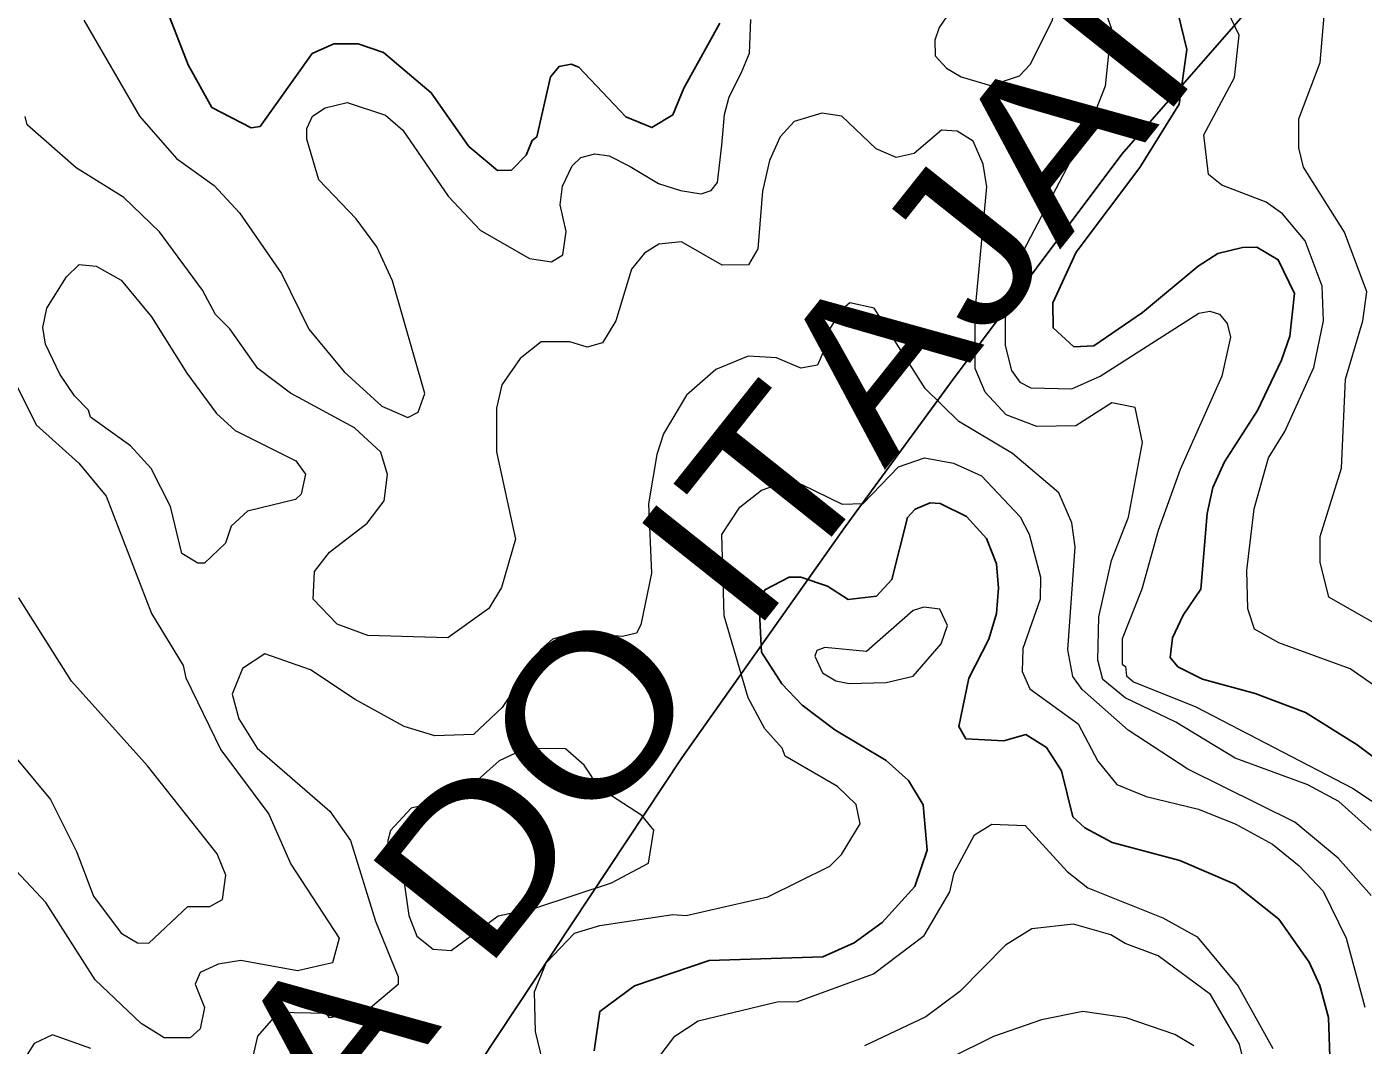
# Model space of a CAD drawing. Extents: x 673.3 to 698.5, y 6984.3 to 7012.3.
# Drawn here: x 690.824 to 691.847, y 7000.097 to 7000.876 of the extents above; entities that cross this region are included whole.
import ezdxf
from ezdxf.enums import TextEntityAlignment as Align

# ---------------------------------------------------------------- set-up
doc = ezdxf.new("R2010")
doc.units = 0
doc.header["$LTSCALE"] = 0.032
for name, color, linetype, lineweight in [('1', 7, 'Continuous', 25), ('2', 7, 'Continuous', 13), ('26', 7, 'Continuous', 25)]:
    doc.layers.add(name, color=color, linetype=linetype, lineweight=lineweight)

msp = doc.modelspace()

# ---------------------------------------------------------------- linework, layer by layer
at = {"layer": '1'}
for points in [[(690.9156, 7000.9299), (690.9477, 7000.847), (690.9659, 7000.8145), (690.9959, 7000.799), (691.0029, 7000.7999), (691.0427, 7000.8558), (691.0592, 7000.8631), (691.0779, 7000.8631), (691.0972, 7000.8566), (691.1338, 7000.8257), (691.1626, 7000.7847), (691.1846, 7000.7663), (691.1951, 7000.7665), (691.2064, 7000.7779), (691.211, 7000.7892), (691.2145, 7000.792), (691.2251, 7000.8379), (691.2316, 7000.8459), (691.2408, 7000.8475), (691.2468, 7000.8453), (691.2826, 7000.8072), (691.3027, 7000.7991), (691.3187, 7000.8089), (691.327, 7000.8292), (691.3546, 7000.879)], [(691.7055, 7000.8851), (691.712, 7000.8587), (691.706, 7000.817), (691.6759, 7000.7685), (691.6272, 7000.7038), (691.6094, 7000.665), (691.6096, 7000.6458), (691.6255, 7000.6313), (691.6408, 7000.6322), (691.678, 7000.6575), (691.7205, 7000.6931), (691.7357, 7000.7027), (691.7546, 7000.7074), (691.7655, 7000.7075), (691.7818, 7000.6979), (691.7943, 7000.6722), (691.7906, 7000.6394), (691.7844, 7000.621), (691.766, 7000.5825), (691.7407, 7000.5434), (691.7318, 7000.5238), (691.7275, 7000.5037), (691.7226, 7000.4458), (691.709, 7000.4261), (691.7009, 7000.4087), (691.6991, 7000.3936), (691.7051, 7000.3866), (691.724, 7000.3771), (691.7641, 7000.3662), (691.8027, 7000.3516), (691.8422, 7000.3268), (691.8809, 7000.2977)], [(691.8212, 7000.0884), (691.8204, 7000.1182), (691.8137, 7000.1427), (691.8056, 7000.1606), (691.7822, 7000.1934), (691.7486, 7000.2202), (691.7066, 7000.2384), (691.6549, 7000.2521), (691.6338, 7000.2632), (691.6247, 7000.2717), (691.6159, 7000.3069), (691.6045, 7000.3248), (691.5888, 7000.3346), (691.572, 7000.33), (691.5429, 7000.3313), (691.5374, 7000.3409), (691.5452, 7000.3777), (691.5605, 7000.4076), (691.5663, 7000.4274), (691.5679, 7000.4467), (691.5663, 7000.4652), (691.5587, 7000.4846), (691.5434, 7000.5015), (691.5233, 7000.5114), (691.5156, 7000.512), (691.504, 7000.507), (691.4983, 7000.5008), (691.4863, 7000.4533), (691.4744, 7000.4406), (691.4527, 7000.4381), (691.4369, 7000.4481), (691.4165, 7000.4551), (691.4077, 7000.4551), (691.389, 7000.4454), (691.3848, 7000.4331), (691.3864, 7000.3976), (691.402, 7000.3735), (691.4175, 7000.3572), (691.4425, 7000.3382), (691.4819, 7000.3148), (691.4989, 7000.2994), (691.5101, 7000.2809), (691.5132, 7000.2462), (691.5037, 7000.2184), (691.4789, 7000.191), (691.4574, 7000.1752), (691.4335, 7000.1645), (691.3464, 7000.1619), (691.2892, 7000.1423), (691.2628, 7000.1229), (691.2585, 7000.0927)]]:
    msp.add_lwpolyline(points, dxfattribs=at)
at = {"layer": '2'}
for points in [[(691.592, 7000.8474), (691.609, 7000.8812), (691.6134, 7000.9112), (691.606, 7000.9271), (691.5931, 7000.9379), (691.5712, 7000.936), (691.5572, 7000.9265), (691.5224, 7000.8756), (691.519, 7000.866), (691.5193, 7000.854), (691.5279, 7000.8445), (691.5392, 7000.8378), (691.5618, 7000.8314), (691.5839, 7000.8387)], [(690.8732, 7000.5776), (690.8716, 7000.5829), (690.8608, 7000.5938), (690.8496, 7000.6104), (690.8386, 7000.6333), (690.8365, 7000.646), (690.8398, 7000.6609), (690.8547, 7000.685), (690.8643, 7000.6944), (690.8774, 7000.6931), (690.8966, 7000.6824), (690.9198, 7000.6544), (690.9467, 7000.6113), (690.9696, 7000.5803), (690.9838, 7000.5674), (691.0303, 7000.544), (691.0377, 7000.5339), (691.0344, 7000.5187), (691.0299, 7000.5144), (690.9931, 7000.5056), (690.9807, 7000.494), (690.9763, 7000.481), (690.9602, 7000.4659), (690.9553, 7000.4659), (690.9429, 7000.4731), (690.9342, 7000.5092), (690.9196, 7000.5382), (690.9038, 7000.5557)], [(691.4819, 7000.3745), (691.5025, 7000.3793), (691.5239, 7000.4041), (691.5289, 7000.4181), (691.5228, 7000.4306), (691.5108, 7000.4322), (691.5025, 7000.4297), (691.4669, 7000.3982), (691.4349, 7000.4013), (691.4287, 7000.3989), (691.4272, 7000.3947), (691.4331, 7000.3818), (691.4433, 7000.3757), (691.4535, 7000.3737)], [(691.2624, 7000.294), (691.2509, 7000.3112), (691.2365, 7000.3238), (691.2059, 7000.324), (691.1857, 7000.3145), (691.155, 7000.287), (691.1185, 7000.2784), (691.1026, 7000.2613), (691.1004, 7000.2526), (691.1119, 7000.2301), (691.1167, 7000.1962), (691.1227, 7000.1804), (691.1352, 7000.1704), (691.149, 7000.1694), (691.1851, 7000.1961), (691.2138, 7000.2022), (691.2718, 7000.2213), (691.3, 7000.2364), (691.3041, 7000.2615), (691.295, 7000.2727)]]:
    msp.add_lwpolyline(points, close=True, dxfattribs=at)
for points in [[(691.6353, 7000.9276), (691.6541, 7000.8753), (691.6493, 7000.8308), (691.6393, 7000.8047), (691.5868, 7000.7046), (691.5728, 7000.6532), (691.5728, 7000.6324), (691.5777, 7000.6132), (691.5842, 7000.6043), (691.5925, 7000.5999), (691.6238, 7000.5993), (691.6456, 7000.6088), (691.721, 7000.6571), (691.7294, 7000.6586), (691.737, 7000.6564), (691.7428, 7000.6491), (691.7453, 7000.6388), (691.7386, 7000.6089), (691.7069, 7000.5376), (691.6899, 7000.4907), (691.6775, 7000.446), (691.6624, 7000.4079), (691.6624, 7000.3886), (691.665, 7000.3868), (691.6658, 7000.3795), (691.6711, 7000.375), (691.7188, 7000.356), (691.8386, 7000.2937), (691.8681, 7000.2744)], [(691.7868, 7000.5665), (691.809, 7000.6156), (691.8164, 7000.6513), (691.8155, 7000.6777), (691.8024, 7000.7125), (691.7851, 7000.733), (691.7725, 7000.742), (691.7387, 7000.7549), (691.7284, 7000.7633), (691.725, 7000.7936), (691.7485, 7000.8375), (691.7519, 7000.8699), (691.7308, 7000.9141)], [(691.8768, 7000.4077), (691.8205, 7000.4397), (691.8139, 7000.4665), (691.8139, 7000.4861), (691.8302, 7000.5386), (691.8334, 7000.6065), (691.8466, 7000.6513), (691.8495, 7000.6734), (691.8325, 7000.719), (691.8012, 7000.7689), (691.7976, 7000.7837), (691.7976, 7000.8058), (691.8138, 7000.8489), (691.819, 7000.9085)], [(690.8681, 7000.8813), (690.9106, 7000.8077), (690.9389, 7000.7754), (690.9677, 7000.7548), (690.987, 7000.7339), (691.0193, 7000.6874), (691.0402, 7000.6448), (691.0671, 7000.6123), (691.0959, 7000.5859), (691.116, 7000.5772), (691.1237, 7000.5813), (691.1288, 7000.5956), (691.1042, 7000.6817), (691.0921, 7000.7079), (691.0764, 7000.7293), (691.0477, 7000.7592), (691.0386, 7000.7901), (691.0386, 7000.7985), (691.0429, 7000.8079), (691.0526, 7000.8143), (691.0695, 7000.8183), (691.0989, 7000.8085), (691.112, 7000.797), (691.1468, 7000.7467), (691.1713, 7000.7206), (691.209, 7000.6989)], [(691.209, 7000.6989), (691.2258, 7000.6963), (691.2346, 7000.7018), (691.2371, 7000.7195), (691.2324, 7000.7399), (691.2341, 7000.7543), (691.2415, 7000.7697), (691.2483, 7000.7763), (691.259, 7000.779), (691.27, 7000.7775), (691.2859, 7000.7694), (691.3076, 7000.7563), (691.3246, 7000.751), (691.3404, 7000.7484), (691.3479, 7000.7509), (691.3528, 7000.7571), (691.3562, 7000.7856), (691.3582, 7000.809), (691.3617, 7000.8227), (691.3709, 7000.8406), (691.3773, 7000.8559), (691.3783, 7000.8818)], [(691.5034, 7000.7792), (691.4894, 7000.7761), (691.4741, 7000.7828), (691.4479, 7000.8078), (691.4327, 7000.8102), (691.4116, 7000.8037), (691.4008, 7000.7921), (691.3926, 7000.7738), (691.3872, 7000.7505), (691.3838, 7000.7064), (691.3765, 7000.694), (691.3565, 7000.6938), (691.3252, 7000.7116), (691.308, 7000.7099), (691.2969, 7000.7029), (691.2871, 7000.6907), (691.275, 7000.6512), (691.2649, 7000.6344), (691.253, 7000.6311), (691.2398, 7000.6352), (691.218, 7000.6351), (691.2019, 7000.6223), (691.1879, 7000.6023), (691.1836, 7000.5844), (691.1836, 7000.5509), (691.1982, 7000.4843), (691.1876, 7000.4473), (691.1778, 7000.431), (691.1465, 7000.4088), (691.0853, 7000.4104), (691.0617, 7000.4192), (691.0435, 7000.4383), (691.0444, 7000.4594), (691.056, 7000.4742), (691.0848, 7000.4964), (691.0978, 7000.5135), (691.1004, 7000.5336), (691.0952, 7000.5508), (691.0752, 7000.5694), (691.0261, 7000.5958), (691.0011, 7000.6147), (690.9797, 7000.6452), (690.9688, 7000.6561), (690.9589, 7000.6748), (690.9259, 7000.7193), (690.8987, 7000.7456), (690.8621, 7000.7683), (690.8246, 7000.8012), (690.8231, 7000.8076)], [(691.8529, 7000.2613), (691.8283, 7000.2835), (691.8044, 7000.2962), (691.7489, 7000.3166), (691.7034, 7000.3442), (691.6647, 7000.3629), (691.6476, 7000.3768), (691.6437, 7000.3916), (691.6445, 7000.4248), (691.6542, 7000.4679), (691.6673, 7000.501), (691.6779, 7000.5582), (691.6724, 7000.5848), (691.6545, 7000.5886), (691.6269, 7000.571), (691.5972, 7000.5704), (691.5737, 7000.5792), (691.5575, 7000.5966), (691.55, 7000.6147), (691.5499, 7000.6583), (691.5589, 7000.7538), (691.5561, 7000.771), (691.5484, 7000.7888), (691.5363, 7000.7964), (691.5242, 7000.7971), (691.5034, 7000.7792)], [(691.8529, 7000.2116), (691.8278, 7000.24), (691.7946, 7000.2676), (691.7126, 7000.3082), (691.667, 7000.338), (691.6319, 7000.3691), (691.6248, 7000.3792), (691.6209, 7000.3995), (691.6265, 7000.4782), (691.624, 7000.4967), (691.6141, 7000.5196), (691.5784, 7000.5496), (691.5375, 7000.5742), (691.5116, 7000.5995), (691.4726, 7000.661), (691.454, 7000.6651), (691.4475, 7000.6595), (691.4369, 7000.6423), (691.4359, 7000.6327), (691.4293, 7000.6173), (691.4165, 7000.6149), (691.3979, 7000.6229), (691.3762, 7000.6243), (691.3516, 7000.6141), (691.329, 7000.5943), (691.3116, 7000.5648), (691.3063, 7000.549), (691.3, 7000.5112), (691.3024, 7000.4581), (691.2942, 7000.4186), (691.2909, 7000.4122), (691.2801, 7000.4096), (691.2438, 7000.4127), (691.2265, 7000.4077), (691.2177, 7000.3997), (691.188, 7000.3553), (691.1661, 7000.3346), (691.1366, 7000.3337), (691.113, 7000.3408), (691.0756, 7000.3615), (691.0413, 7000.3841), (691.0066, 7000.3964), (690.9893, 7000.3853), (690.9816, 7000.3656), (690.9866, 7000.3466), (691.0007, 7000.3243), (691.0562, 7000.2761), (691.0719, 7000.2537), (691.0912, 7000.192), (691.1086, 7000.1492), (691.1085, 7000.1435), (691.0841, 7000.1229), (691.056, 7000.118), (691.0537, 7000.1212), (691.0168, 7000.122), (691.0009, 7000.104), (690.9972, 7000.0883)], [(690.8122, 7000.6107), (690.8316, 7000.5717), (690.8642, 7000.5423), (690.885, 7000.5172), (690.9198, 7000.4272), (690.944, 7000.3874), (690.946, 7000.378), (690.9728, 7000.323), (691.0096, 7000.2737), (691.0263, 7000.2355), (691.0634, 7000.1788), (691.0582, 7000.1601), (691.0315, 7000.1539), (690.9881, 7000.1619), (690.9707, 7000.159), (690.9571, 7000.1527), (690.9531, 7000.1438), (690.9603, 7000.1258), (690.9569, 7000.1096), (690.9494, 7000.1026), (690.9295, 7000.1026), (690.9118, 7000.1137), (690.8767, 7000.1471), (690.8388, 7000.2061), (690.8162, 7000.2305)], [(691.8637, 7000.3664), (691.8369, 7000.3849), (691.7823, 7000.4049), (691.7636, 7000.4152), (691.7585, 7000.4308), (691.7577, 7000.4603), (691.7634, 7000.5075), (691.7744, 7000.5464), (691.7868, 7000.5665)], [(691.2192, 7000.0842), (691.2135, 7000.1076), (691.2129, 7000.1378), (691.2217, 7000.1601), (691.2433, 7000.1827), (691.2627, 7000.1887), (691.3187, 7000.1969), (691.3288, 7000.1962), (691.3914, 7000.2104), (691.4387, 7000.2341), (691.4477, 7000.2429), (691.4619, 7000.2663), (691.459, 7000.2811), (691.4447, 7000.2949), (691.4046, 7000.3182), (691.4024, 7000.3242), (691.389, 7000.3391), (691.3763, 7000.3629), (691.3578, 7000.4256), (691.3562, 7000.4877), (691.3698, 7000.5087), (691.3866, 7000.5216), (691.3991, 7000.526), (691.4174, 7000.526), (691.4481, 7000.5109), (691.4642, 7000.5114), (691.4912, 7000.5396), (691.5112, 7000.5463), (691.5335, 7000.5423), (691.5547, 7000.5327), (691.5843, 7000.5013), (691.5914, 7000.488), (691.6, 7000.4552), (691.5996, 7000.4383), (691.5865, 7000.4004), (691.5859, 7000.383), (691.5917, 7000.3696), (691.6287, 7000.3429), (691.6438, 7000.3144), (691.6584, 7000.2964), (691.6809, 7000.2872), (691.7208, 7000.2777), (691.7495, 7000.2662), (691.7774, 7000.2508), (691.7978, 7000.2342), (691.8163, 7000.2148), (691.8337, 7000.1789), (691.848, 7000.1261)], [(690.8051, 7000.3302), (690.8426, 7000.2851), (690.8625, 7000.2453), (690.8755, 7000.2111), (690.8966, 7000.1826), (690.909, 7000.1754), (690.9177, 7000.175), (690.9476, 7000.203), (690.9643, 7000.2032), (690.9742, 7000.2086), (690.9766, 7000.2271), (690.9701, 7000.2434), (690.9168, 7000.3107), (690.8586, 7000.3756), (690.8183, 7000.4394)], [(691.5494, 7000.2579), (691.5626, 7000.2661), (691.5882, 7000.2652), (691.6204, 7000.2299), (691.6361, 7000.2175), (691.6936, 7000.1944), (691.7198, 7000.18), (691.7513, 7000.1422), (691.7776, 7000.0946)], [(690.806, 6999.6499), (690.8363, 6999.6829), (690.8693, 6999.7124), (690.9675, 6999.7838), (691.022, 6999.8441), (691.0369, 6999.8573), (691.1073, 6999.8974), (691.1537, 6999.9286), (691.202, 6999.9875), (691.218, 7000.0025), (691.2423, 7000.0166), (691.2761, 7000.0195), (691.2857, 7000.0256), (691.2976, 7000.0401), (691.3073, 7000.087), (691.3202, 7000.1038), (691.3381, 7000.1157), (691.3985, 7000.1301), (691.4144, 7000.1304), (691.4722, 7000.1515), (691.511, 7000.181), (691.5305, 7000.2144), (691.5338, 7000.229), (691.5494, 7000.2579)], [(691.7584, 7000.0724), (691.7521, 7000.0978), (691.7301, 7000.1357), (691.6901, 7000.1653), (691.6647, 7000.1747), (691.6537, 7000.1814), (691.6252, 7000.1896), (691.5934, 7000.1861), (691.5731, 7000.1735), (691.5383, 7000.1381), (691.5123, 7000.1187), (691.4654, 7000.0966)], [(691.7172, 7000.0966), (691.7026, 7000.1052), (691.6654, 7000.118), (691.6324, 7000.1228), (691.6008, 7000.1164), (691.5639, 7000.1037), (691.5305, 7000.087)], [(690.8734, 7000.0946), (690.8439, 7000.1049), (690.8299, 7000.0982), (690.8204, 7000.0829)]]:
    msp.add_lwpolyline(points, dxfattribs=at)
at = {"layer": '26'}
msp.add_lwpolyline([(690.4779, 6999.1134), (690.7061, 6999.415), (691.0158, 6999.8497), (691.3255, 7000.3169), (691.4504, 7000.4935), (691.5319, 7000.6049), (691.6623, 7000.7788), (691.8688, 7001.0151), (691.934, 7001.0885), (691.9883, 7001.1428), (692.0182, 7001.1781), (692.0427, 7001.227), (692.1568, 7001.4145), (692.1758, 7001.4552), (692.2111, 7001.5612), (692.2845, 7001.8192)], dxfattribs=at)

# ---------------------------------------------------------------- texts
at = {"layer": '26', "width": 1.15}
msp.add_text('SERRA DO ITAJAÍ', height=0.12, rotation=51.499, dxfattribs=at).set_placement((691.2349, 7000.228), align=Align.CENTER)

doc.saveas('drawing.dxf')
